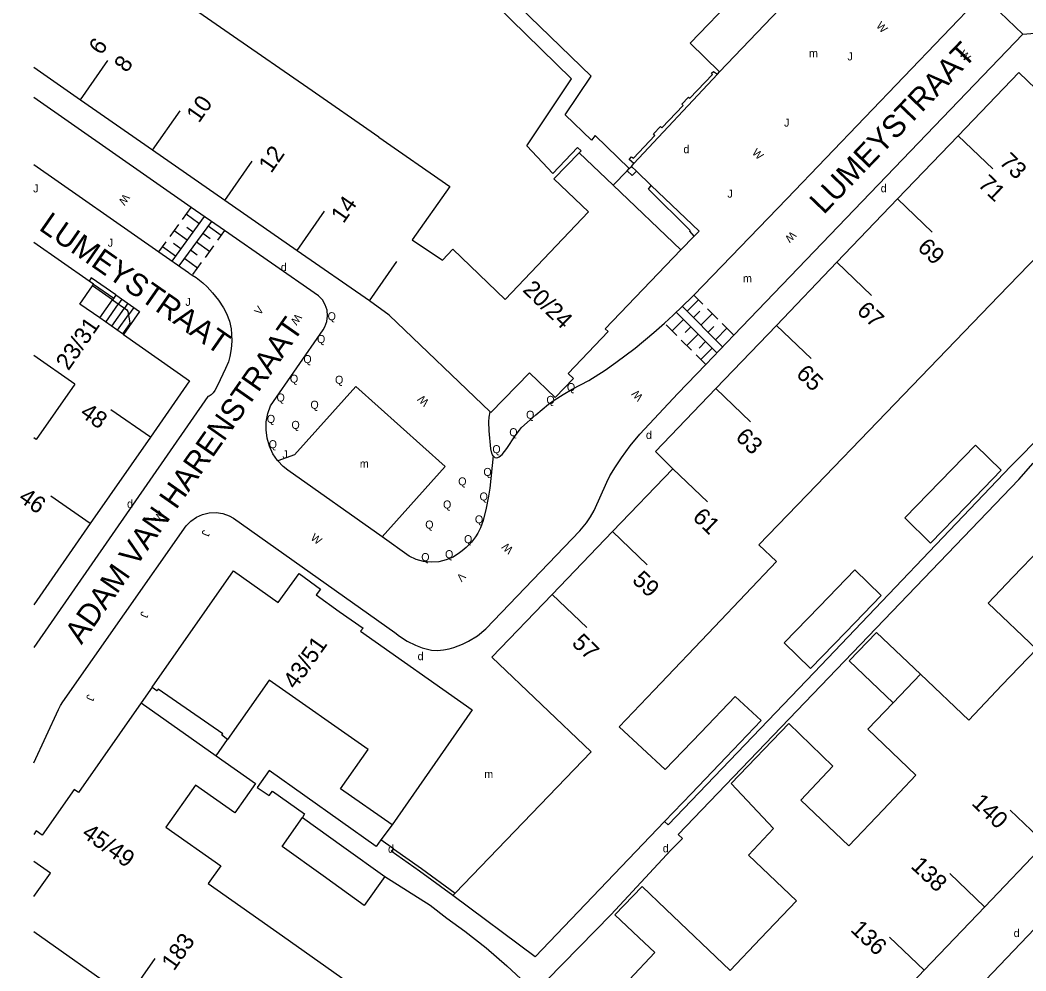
# Model space of a CAD drawing. Extents: x 134999 to 136502, y 457398 to 459002.
# Drawn here: x 134999.1 to 135062, y 458319.4 to 458378.9 of the extents above; entities that cross this region are included whole.
import ezdxf

# ---------------------------------------------------------------- set-up
doc = ezdxf.new("R2010")
doc.units = 0
for name, color, linetype in [('RI_DGTB_15', 7, 'Continuous'), ('RI_DGTB_2', 7, 'Continuous'), ('RI_DGTB_23', 7, 'Continuous'), ('RI_DGTB_28', 7, 'Continuous'), ('RI_DGTB_29', 7, 'Continuous'), ('RI_DGTB_3', 7, 'Continuous'), ('RI_DGTB_30', 7, 'Continuous'), ('RI_DGTB_31', 7, 'Continuous'), ('RI_DGTB_35', 7, 'Continuous'), ('RI_DGTB_36', 7, 'Continuous'), ('RI_DGTB_37', 7, 'Continuous'), ('RI_DGTB_43', 7, 'Continuous'), ('RI_DGTB_5', 7, 'Continuous'), ('RI_DGTB_53', 7, 'Continuous'), ('RI_DGTB_54', 7, 'Continuous'), ('RI_DGTB_6', 7, 'Continuous'), ('RI_DGTB_7', 7, 'Continuous')]:
    doc.layers.add(name, color=color, linetype=linetype)

msp = doc.modelspace()

# ---------------------------------------------------------------- linework, layer by layer
at = {"layer": 'RI_DGTB_15'}
for p, q in [((135002.917, 458373.881), (135004.63, 458376.345)), ((135007.433, 458370.741), (135009.146, 458373.205)), ((135057.781, 458371.646), (135059.947, 458369.57)), ((135011.949, 458367.601), (135013.662, 458370.065)), ((135053.991, 458367.693), (135056.157, 458365.617)), ((135016.465, 458364.461), (135018.178, 458366.925)), ((135020.981, 458361.321), (135022.694, 458363.785)), ((135050.201, 458363.74), (135052.367, 458361.664)), ((135046.411, 458359.787), (135048.577, 458357.711)), ((135042.621, 458355.834), (135044.787, 458353.758)), ((135007.289, 458352.797), (135004.827, 458354.511)), ((135039.941, 458350.832), (135042.106, 458348.755)), ((135003.537, 458347.405), (135001.075, 458349.119)), ((135036.168, 458346.902), (135038.333, 458344.825)), ((135032.395, 458342.972), (135034.56, 458340.895)), ((135063.203, 458327.412), (135061.031, 458329.482)), ((135059.427, 458323.449), (135057.255, 458325.519)), ((135055.651, 458319.486), (135053.479, 458321.556)), ((135005.867, 458317.752), (135007.591, 458320.208))]:
    msp.add_line(p, q, dxfattribs=at)
at = {"layer": 'RI_DGTB_2'}
for p, q in [((135012.478, 458377.856), (135007.962, 458380.991)), ((135017.122, 458374.632), (135012.478, 458377.856)), ((135002.915, 458373.878), (135000, 458375.904)), ((135021.569, 458371.545), (135017.122, 458374.632)), ((135007.431, 458370.739), (135002.915, 458373.878)), ((135057.78, 458371.647), (135053.99, 458367.694)), ((135011.948, 458367.599), (135007.431, 458370.739)), ((135036.211, 458368.549), (135034.092, 458370.572)), ((135036.211, 458368.549), (135037.081, 458369.451)), ((135037.081, 458369.451), (135037.213, 458369.588)), ((135037.213, 458369.588), (135037.351, 458369.731)), ((135037.351, 458369.731), (135037.661, 458369.431)), ((135037.661, 458369.431), (135038.591, 458368.541)), ((135036.211, 458368.549), (135040.449, 458364.503)), ((135016.464, 458364.46), (135011.948, 458367.599)), ((135053.99, 458367.694), (135050.2, 458363.741)), ((135041.273, 458365.36), (135040.449, 458364.503)), ((135003.47, 458362.558), (135000, 458364.974)), ((135020.981, 458361.321), (135016.464, 458364.46)), ((135050.2, 458363.741), (135046.41, 458359.788)), ((135003.744, 458362.366), (135003.47, 458362.558)), ((135003.675, 458362.266), (135003.744, 458362.366)), ((135004.931, 458361.391), (135003.675, 458362.266)), ((135046.41, 458359.788), (135042.621, 458355.834)), ((135005.609, 458359.228), (135005.555, 458359.266)), ((135002.571, 458356.111), (135000, 458357.916)), ((135007.288, 458352.797), (135003.535, 458347.406)), ((135039.941, 458350.831), (135036.168, 458346.902)), ((135003.535, 458347.406), (135000, 458342.327)), ((135036.168, 458346.902), (135032.395, 458342.972)), ((135007.406, 458337.178), (135006.711, 458336.186)), ((135006.711, 458336.186), (135011.396, 458332.888)), ((135011.396, 458332.888), (135012.108, 458333.899)), ((135063.209, 458327.407), (135059.432, 458323.444)), ((135010.911, 458324.901), (135015.555, 458321.625)), ((135026.2, 458324.148), (135026.335, 458324.288)), ((135059.432, 458323.444), (135055.655, 458319.482)), ((135005.867, 458317.752), (135000, 458321.871)), ((135055.655, 458319.482), (135051.878, 458315.52))]:
    msp.add_line(p, q, dxfattribs=at)
for points in [[(135042.866, 458375.637), (135051.761, 458384.961), (135047.809, 458388.757)], [(135041.777, 458382.433), (135043.871, 458380.411), (135041.031, 458377.431), (135042.866, 458375.637)], [(135067.898, 458369.515), (135061.567, 458375.598), (135057.78, 458371.647)], [(135021.569, 458371.545), (135025.998, 458368.47), (135023.652, 458365.128)], [(135023.652, 458365.128), (135025.542, 458363.868), (135026.201, 458364.551), (135029.461, 458361.401), (135034.671, 458366.881), (135032.511, 458368.941), (135034.092, 458370.572)], [(135038.591, 458368.541), (135041.581, 458365.681), (135041.273, 458365.36)], [(135028.53, 458354.39), (135028.576, 458354.346), (135030.974, 458356.821), (135032.598, 458355.277), (135033.735, 458356.473), (135033.409, 458356.783), (135035.901, 458359.401), (135035.711, 458359.571), (135040.449, 458364.503)], [(135004.931, 458361.391), (135005.821, 458360.771), (135005.891, 458360.661), (135006.011, 458359.951), (135005.961, 458359.851), (135005.555, 458359.266)], [(135028.53, 458354.39), (135022.211, 458360.431), (135020.981, 458361.321)], [(135005.609, 458359.228), (135009.741, 458356.321), (135007.288, 458352.797)], [(135002.571, 458356.111), (135000.151, 458352.661), (135000, 458352.767)], [(135042.621, 458355.834), (135038.85, 458351.901), (135039.941, 458350.831)], [(135074.539, 458339.294), (135068.201, 458345.334), (135065.921, 458342.941), (135062.921, 458345.851), (135061.19, 458344.041)], [(135007.406, 458337.178), (135012.494, 458344.446), (135015.281, 458342.472), (135016.58, 458344.274), (135017.919, 458343.309), (135017.656, 458342.944), (135019.091, 458341.908), (135020.585, 458340.873), (135020.422, 458340.668), (135027.409, 458335.754), (135022.391, 458328.561)], [(135060.509, 458337.292), (135062.661, 458339.551), (135059.641, 458342.421), (135061.19, 458344.041)], [(135026.335, 458324.288), (135034.831, 458333.135), (135028.622, 458339.042), (135032.395, 458342.972)], [(135022.391, 458328.561), (135019.181, 458330.821), (135020.901, 458333.271), (135014.721, 458337.611), (135012.108, 458333.899)], [(135055.411, 458337.981), (135053.704, 458336.196)], [(135060.509, 458337.292), (135058.431, 458335.111), (135055.411, 458337.981)], [(135007.406, 458337.178), (135007.701, 458336.961), (135007.707, 458336.968)], [(135012.108, 458333.899), (135011.751, 458334.171), (135011.821, 458334.261), (135007.771, 458337.051), (135007.707, 458336.968)], [(135006.711, 458336.186), (135002.794, 458330.591), (135002.531, 458330.771), (135000.522, 458327.927), (135000.155, 458328.187), (135000, 458327.968)], [(135053.079, 458329.517), (135055.131, 458331.681), (135052.121, 458334.541), (135053.704, 458336.196)], [(135053.079, 458329.517), (135050.941, 458327.261), (135047.932, 458330.121)], [(135039.416, 458328.773), (135031.335, 458320.326), (135026.2, 458324.148)], [(135000, 458324.082), (135001.04, 458325.538), (135000, 458326.275)], [(135045.418, 458321.454), (135047.671, 458323.821), (135044.67, 458326.682)], [(135045.418, 458321.454), (135043.521, 458319.461), (135039.51, 458323.289)], [(135015.555, 458321.625), (135020.111, 458318.411)], [(135037.817, 458321.519), (135038.811, 458320.591)], [(135038.026, 458318.098), (135037.221, 458318.871), (135038.811, 458320.591)]]:
    msp.add_lwpolyline(points, dxfattribs=at)
at = {"layer": 'RI_DGTB_23'}
msp.add_lwpolyline([(135022.479, 458327.069), (135021.697, 458327.623)], dxfattribs=at)
at = {"layer": 'RI_DGTB_28'}
for p, q in [((135004.126, 458360.252), (135004.931, 458361.391)), ((135005.001, 458361.491), (135004.931, 458361.391)), ((135005.142, 458361.69), (135005.001, 458361.491)), ((135005.514, 458361.436), (135005.301, 458361.133)), ((135004.497, 458359.996), (135005.301, 458361.133)), ((135004.875, 458359.75), (135005.67, 458360.876)), ((135005.882, 458361.176), (135005.67, 458360.876)), ((135006.25, 458360.916), (135005.925, 458360.457)), ((135005.239, 458359.484), (135005.925, 458360.457))]:
    msp.add_line(p, q, dxfattribs=at)
msp.add_lwpolyline([(135005.142, 458361.69), (135006.618, 458360.657), (135005.609, 458359.228)], dxfattribs=at)
at = {"layer": 'RI_DGTB_3'}
for p, q in [((135064.123, 458365.593), (135060.325, 458361.647)), ((135060.325, 458361.647), (135056.527, 458357.702)), ((135005.555, 458359.266), (135004.126, 458360.252)), ((135056.527, 458357.702), (135052.728, 458353.757)), ((135052.728, 458353.757), (135048.93, 458349.811)), ((135048.93, 458349.811), (135045.324, 458346.065)), ((135042.537, 458340.945), (135038.772, 458336.987))]:
    msp.add_line(p, q, dxfattribs=at)
for points in [[(135004.126, 458360.252), (135002.882, 458361.111), (135003.675, 458362.266)], [(135042.537, 458340.945), (135046.418, 458345.024), (135045.324, 458346.065)], [(135038.772, 458336.987), (135036.584, 458334.687)], [(135011.396, 458332.888), (135013.858, 458331.143), (135012.573, 458329.321), (135010.113, 458331.056), (135008.254, 458328.421)]]:
    msp.add_lwpolyline(points, dxfattribs=at)
at = {"layer": 'RI_DGTB_31'}
for p, q in [((135009.292, 458366.399), (135009.85, 458367.165)), ((135008.643, 458363.813), (135010.672, 458366.592)), ((135010.327, 458366.158), (135009.536, 458366.735)), ((135008.53, 458365.355), (135009.062, 458366.086)), ((135009.588, 458365.107), (135008.779, 458365.697)), ((135011.107, 458366.289), (135009.077, 458363.51)), ((135009.963, 458365.623), (135009.559, 458365.918)), ((135010.908, 458366.016), (135011.717, 458365.428)), ((135011.928, 458365.717), (135011.483, 458365.109)), ((135010.569, 458365.551), (135011.027, 458365.215)), ((135007.822, 458364.385), (135008.284, 458365.017)), ((135008.859, 458364.11), (135008.05, 458364.698)), ((135009.198, 458364.575), (135008.74, 458364.911)), ((135009.804, 458364.503), (135010.208, 458364.208)), ((135010.179, 458365.019), (135010.988, 458364.429)), ((135011.237, 458364.771), (135010.705, 458364.04)), ((135009.44, 458363.968), (135010.231, 458363.391)), ((135010.475, 458363.727), (135009.921, 458362.966)), ((135040.829, 458360.688), (135041.536, 458361.395)), ((135041.258, 458361.674), (135041.813, 458361.114)), ((135040.539, 458360.977), (135043.054, 458358.451)), ((135041.235, 458360.28), (135041.638, 458360.679)), ((135042.109, 458360.818), (135042.748, 458360.178)), ((135040.597, 458360.136), (135039.904, 458359.445)), ((135042.687, 458358.069), (135040.159, 458360.608)), ((135041.699, 458359.812), (135042.409, 458360.519)), ((135040.197, 458359.151), (135039.529, 458359.822)), ((135041.069, 458359.693), (135040.714, 458359.34)), ((135042.15, 458359.361), (135042.504, 458359.714)), ((135042.622, 458358.917), (135043.316, 458359.609)), ((135043.022, 458359.902), (135043.749, 458359.174)), ((135041.109, 458358.236), (135040.47, 458358.875)), ((135041.52, 458359.241), (135040.811, 458358.535)), ((135041.984, 458358.773), (135041.581, 458358.373)), ((135042.39, 458358.366), (135041.683, 458357.659)), ((135041.994, 458357.346), (135041.405, 458357.94))]:
    msp.add_line(p, q, dxfattribs=at)
at = {"layer": 'RI_DGTB_5'}
for p, q in [((135039.471, 458332.031), (135036.584, 458334.687)), ((135039.416, 458328.773), (135041.101, 458330.531)), ((135046.237, 458328.334), (135044.67, 458326.682))]:
    msp.add_line(p, q, dxfattribs=at)
for points in [[(135008.254, 458328.421), (135011.686, 458326), (135010.911, 458324.901)], [(135039.51, 458323.289), (135038.016, 458324.718), (135036.323, 458322.948), (135037.817, 458321.519)]]:
    msp.add_lwpolyline(points, dxfattribs=at)
at = {"layer": 'RI_DGTB_53'}
for p, q in [((135059.261, 458380.441), (135061.821, 458378.001)), ((135042.728, 458375.489), (135042.866, 458375.637)), ((135037.351, 458369.731), (135037.514, 458369.905)), ((135003.744, 458362.366), (135005.001, 458361.491))]:
    msp.add_line(p, q, dxfattribs=at)
for points in [[(135037.213, 458369.588), (135035.088, 458371.657), (135034.868, 458371.373), (135033.211, 458372.941), (135034.841, 458375.371), (135022.651, 458387.191), (135010.891, 458395.371), (135017.931, 458405.301), (135018.081, 458405.141)], [(135034.092, 458370.572), (135034.207, 458370.699), (135033.981, 458370.911), (135032.441, 458369.291), (135030.811, 458371.011), (135033.611, 458375.211), (135022.261, 458386.321), (135011.601, 458393.771), (135011.431, 458393.521)], [(135041.254, 458361.678), (135047.071, 458367.691), (135059.261, 458380.441)], [(135061.821, 458378.001), (135063.831, 458378.151), (135064.171, 458378.501)], [(135043.749, 458359.174), (135061.821, 458378.001)], [(135009.85, 458367.165), (135000, 458374.029)], [(135000, 458369.838), (135007.822, 458364.385)], [(135011.928, 458365.717), (135009.85, 458367.165)], [(135015.25, 458351.333), (135015.243, 458351.34), (135014.953, 458351.77), (135014.732, 458352.24), (135014.586, 458352.737), (135014.519, 458353.251), (135014.531, 458353.77), (135014.622, 458354.281), (135014.791, 458354.771), (135018.094, 458359.518), (135018.201, 458359.7), (135018.324, 458360.033), (135018.37, 458360.384), (135018.335, 458360.737), (135018.223, 458361.074), (135018.039, 458361.377), (135017.791, 458361.631), (135011.928, 458365.717)], [(135007.822, 458364.385), (135009.671, 458363.096), (135009.714, 458363.049), (135009.899, 458362.936)], [(135009.899, 458362.936), (135010.148, 458362.784), (135010.571, 458362.445), (135010.832, 458362.195), (135011.171, 458361.831), (135011.55, 458361.375), (135011.87, 458360.893), (135012.051, 458360.531), (135012.225, 458360.048), (135012.33, 458359.564), (135012.365, 458359.241), (135012.371, 458358.811), (135012.338, 458358.326), (135012.258, 458357.843), (135012.168, 458357.521), (135011.991, 458357.091), (135011.493, 458356.04), (135011.319, 458355.729), (135011.217, 458355.582), (135011.1, 458355.451), (135010.964, 458355.36), (135010.889, 458355.342), (135000, 458339.663)], [(135005.142, 458361.69), (135003.589, 458362.757), (135003.47, 458362.558)], [(135039.42, 458359.932), (135039.968, 458360.423), (135041.131, 458361.551), (135041.254, 458361.678)], [(135028.712, 458351.639), (135028.826, 458351.536), (135028.919, 458351.513), (135029.01, 458351.528), (135029.098, 458351.572), (135029.272, 458351.718), (135029.572, 458352.098), (135030.092, 458352.881), (135030.357, 458353.247), (135030.489, 458353.402), (135031.39, 458354.206), (135032.181, 458354.861), (135032.534, 458355.119), (135033.081, 458355.474), (135033.651, 458355.801), (135034.682, 458356.339), (135035.704, 458356.996), (135036.371, 458357.461), (135037.588, 458358.374), (135038.761, 458359.341), (135039.42, 458359.932)], [(135041.994, 458357.346), (135043.749, 458359.174)], [(135000, 458332.435), (135001.549, 458335.77), (135001.672, 458336.019), (135001.822, 458336.253), (135009.525, 458347.25), (135009.821, 458347.553), (135010.169, 458347.796), (135010.556, 458347.968), (135010.969, 458348.066), (135011.393, 458348.084), (135011.812, 458348.022), (135012.213, 458347.883), (135012.495, 458347.729), (135022.571, 458340.591), (135022.868, 458340.355), (135023.341, 458340.057), (135023.851, 458339.801), (135024.282, 458339.631), (135024.615, 458339.541), (135024.868, 458339.496), (135025.244, 458339.471), (135025.611, 458339.501), (135025.961, 458339.573), (135026.265, 458339.659), (135026.788, 458339.858), (135027.171, 458340.047), (135027.725, 458340.393), (135028.251, 458340.811), (135034.134, 458346.943), (135034.541, 458347.451), (135034.806, 458347.82), (135035.031, 458348.211), (135035.811, 458349.981), (135036.01, 458350.38), (135036.357, 458350.952), (135036.731, 458351.511), (135037.277, 458352.268), (135037.871, 458352.991), (135040.261, 458355.541), (135041.994, 458357.346)], [(135021.769, 458346.562), (135025.714, 458350.963), (135020.13, 458355.969), (135016.292, 458351.688), (135015.25, 458351.333)], [(135028.712, 458351.639), (135028.669, 458351.701), (135028.624, 458351.811), (135028.569, 458352.07), (135028.464, 458353.196), (135028.441, 458353.761), (135028.465, 458354.052), (135028.53, 458354.39)], [(135021.769, 458346.562), (135015.871, 458350.731), (135015.596, 458350.96), (135015.25, 458351.333)], [(135028.712, 458351.639), (135028.501, 458349.621), (135028.43, 458349.111), (135028.277, 458348.354), (135028.081, 458347.601), (135027.92, 458347.135), (135027.761, 458346.809), (135027.616, 458346.574), (135027.351, 458346.234), (135027.021, 458345.901), (135026.775, 458345.693), (135026.619, 458345.566), (135026.215, 458345.31), (135025.774, 458345.124), (135025.309, 458345.015), (135024.831, 458344.985), (135024.356, 458345.034), (135023.895, 458345.162), (135023.462, 458345.365), (135021.769, 458346.562)], [(135074.03, 458334.051), (135067.781, 458327.541), (135050.805, 458309.761), (135045.763, 458304.466)], [(135022.391, 458328.561), (135021.697, 458327.623)], [(135021.697, 458327.623), (135021.398, 458327.22)], [(135032.059, 458318.864), (135036.081, 458322.971), (135039.824, 458326.995), (135040.537, 458327.723), (135040.283, 458327.964)], [(135026.2, 458324.148), (135024.101, 458325.681), (135022.341, 458326.921), (135022.479, 458327.069)], [(135022.479, 458327.069), (135024.23, 458325.835), (135026.335, 458324.288)], [(135021.941, 458325.341), (135024.778, 458323.537), (135025.811, 458322.741), (135026.941, 458321.931), (135028.28, 458320.87), (135029.571, 458319.751), (135031.329, 458318.118), (135032.26, 458317.398)]]:
    msp.add_lwpolyline(points, dxfattribs=at)
at = {"layer": 'RI_DGTB_54'}
msp.add_line((135042.728, 458375.489), (135037.514, 458369.905), dxfattribs=at)
for points in [[(135037.514, 458369.905), (135037.221, 458370.151), (135037.361, 458370.331), (135037.476, 458370.237), (135038.827, 458371.668), (135038.741, 458371.761), (135039.171, 458372.221), (135039.263, 458372.129), (135040.588, 458373.533), (135040.511, 458373.621), (135040.921, 458374.061), (135041.014, 458373.984), (135042.422, 458375.475), (135042.351, 458375.551), (135042.481, 458375.661), (135042.728, 458375.489)], [(135068.498, 458356.972), (135067.591, 458357.741), (135063.161, 458353.121), (135061.051, 458350.971), (135048.771, 458338.101), (135039.64, 458328.56), (135039.416, 458328.773)], [(135040.283, 458327.964), (135061.571, 458350.161), (135062.454, 458351.17), (135062.781, 458350.831), (135066.141, 458347.731), (135067.351, 458346.551), (135074.77, 458339.533)], [(135021.398, 458327.22), (135014.721, 458331.971), (135013.964, 458330.904), (135014.711, 458330.411), (135014.931, 458330.671), (135016.931, 458329.251), (135016.801, 458329.031)]]:
    msp.add_lwpolyline(points, dxfattribs=at)
at = {"layer": 'RI_DGTB_6'}
for points in [[(135058.269, 458348.464), (135060.471, 458350.731), (135058.861, 458352.311), (135056.651, 458350.036)], [(135056.651, 458350.036), (135054.441, 458347.761)], [(135054.441, 458347.761), (135056.051, 458346.181), (135058.269, 458348.464)], [(135050.763, 458340.618), (135052.971, 458342.901), (135051.311, 458344.511), (135049.101, 458342.226)], [(135049.101, 458342.226), (135046.891, 458339.941)], [(135046.891, 458339.941), (135048.551, 458338.331), (135050.763, 458340.618)], [(135053.704, 458336.196), (135050.964, 458338.816), (135052.671, 458340.601), (135055.411, 458337.981)], [(135043.281, 458332.806), (135045.461, 458335.081), (135043.831, 458336.581), (135041.682, 458334.338)], [(135046.237, 458328.334), (135043.584, 458331.146), (135047.186, 458334.897), (135049.947, 458332.246), (135047.932, 458330.121)], [(135041.682, 458334.338), (135039.471, 458332.031)], [(135041.101, 458330.531), (135043.281, 458332.806)], [(135018.091, 458325.376), (135015.521, 458327.221), (135016.801, 458329.031)], [(135016.801, 458329.031), (135019.384, 458327.177)], [(135019.384, 458327.177), (135021.941, 458325.341)], [(135021.941, 458325.341), (135020.661, 458323.531), (135018.091, 458325.376)]]:
    msp.add_lwpolyline(points, dxfattribs=at)
at = {"layer": 'RI_DGTB_7'}
for points in [[(135037.081, 458369.451), (135037.391, 458369.151), (135037.661, 458369.431)], [(135041.273, 458365.36), (135041.011, 458365.671), (135041.031, 458365.731), (135038.421, 458368.301), (135038.591, 458368.541)]]:
    msp.add_lwpolyline(points, dxfattribs=at)

# ---------------------------------------------------------------- texts
at = {"layer": 'RI_DGTB_29'}
for p in [(135040.601, 458370.552), (135052.931, 458368.112), (135015.441, 458363.182), (135038.261, 458352.692), (135005.831, 458348.392), (135023.991, 458338.862), (135022.141, 458326.822), (135039.311, 458326.852), (135061.241, 458321.552)]:
    msp.add_text('d', height=0.5, rotation=359.99973, dxfattribs=at).set_placement(p)
at = {"layer": 'RI_DGTB_30'}
for s, height, rotation, p in [('W', 0.5, 314.06024, (135052.609, 458378.476)), ('W', 0.499, 314.09003, (135057.804, 458376.712)), ('W', 0.499, 315.90881, (135044.852, 458370.54)), ('W', 0.499, 234.90329, (135005.635, 458368.052)), ('W', 0.499, 224.99905, (135047.353, 458365.714)), ('V', 0.499, 53.12999, (135014.141, 458360.393)), ('W', 0.499, 234.46158, (135016.392, 458360.561)), ('W', 0.499, 133.20875, (135038.118, 458355.344)), ('W', 0.5, 136.28845, (135024.743, 458355.039)), ('W', 0.499, 55.13207, (135007.875, 458347.446)), ('W', 0.499, 322.59405, (135017.263, 458346.433)), ('W', 0.499, 136.84634, (135030.004, 458345.811)), ('V', 0.499, 226.92978, (135026.685, 458344.376))]:
    msp.add_text(s, height=height, rotation=rotation, dxfattribs=at).set_placement(p)
at = {"layer": 'RI_DGTB_31'}
for s, p in [('J', (135050.858, 458376.354)), ('J', (135046.891, 458372.213)), ('J', (134999.968, 458368.101)), ('J', (135043.353, 458367.773)), ('J', (135004.624, 458364.708)), ('J', (135009.48, 458361.011)), ('Q', (135018.365, 458360.111)), ('Q', (135017.702, 458358.688)), ('Q', (135016.85, 458357.431)), ('Q', (135016.01, 458356.207)), ('Q', (135018.83, 458356.14)), ('Q', (135033.321, 458355.681)), ('Q', (135015.174, 458355.028)), ('Q', (135017.291, 458354.576)), ('Q', (135032.041, 458354.881)), ('Q', (135030.768, 458353.954)), ('Q', (135014.567, 458353.694)), ('Q', (135016.106, 458353.319)), ('Q', (135029.721, 458352.861)), ('Q', (135014.685, 458352.111)), ('J', (135015.548, 458351.477)), ('Q', (135028.661, 458351.801)), ('Q', (135028.102, 458350.379)), ('Q', (135026.528, 458349.789)), ('Q', (135027.862, 458348.843)), ('Q', (135025.58, 458348.343)), ('Q', (135024.468, 458347.087)), ('Q', (135027.571, 458347.415)), ('Q', (135026.892, 458346.175)), ('Q', (135025.706, 458345.236)), ('Q', (135024.218, 458345.056))]:
    msp.add_text(s, height=0.5, dxfattribs=at).set_placement(p)
for p in [(135010.587, 458347.04), (135006.747, 458341.95), (135003.371, 458336.753)]:
    msp.add_text('J', height=0.499, rotation=248.41861, dxfattribs=at).set_placement(p)
at = {"layer": 'RI_DGTB_35'}
for s, rotation, p in [('6', 55.1964, (135004.222, 458376.634)), ('73', 316.2123, (135060.294, 458369.935)), ('14', 55.1993, (135019.357, 458366.114)), ('20/24', 315.9111, (135030.508, 458361.954)), ('23/31', 55.3652, (135002.169, 458356.917)), ('48', 325.1644, (135002.829, 458354.161)), ('57', 316.1634, (135033.57, 458339.867)), ('43/51', 54.7044, (135016.356, 458336.99)), ('45/49', 324.8863, (135002.938, 458327.876)), ('183', 54.925, (135008.764, 458319.39))]:
    msp.add_text(s, height=1.054, rotation=rotation, dxfattribs=at).set_placement(p)
at = {"layer": 'RI_DGTB_36'}
for s, rotation, p in [('8', 55.1993, (135005.808, 458375.535)), ('10', 55.1993, (135010.324, 458372.394)), ('12', 55.1993, (135014.84, 458369.253)), ('71', 316.2039, (135058.957, 458368.542)), ('69', 316.2039, (135055.167, 458364.589)), ('67', 316.2039, (135051.376, 458360.636)), ('65', 316.2039, (135047.587, 458356.682)), ('63', 316.2039, (135043.797, 458352.73)), ('46', 325.1644, (134998.987, 458348.853)), ('61', 316.1634, (135041.116, 458347.728)), ('59', 316.1634, (135037.343, 458343.797)), ('140', 316.3912, (135058.558, 458329.864)), ('138', 316.3912, (135054.758, 458325.925)), ('136', 316.3912, (135050.988, 458321.956))]:
    msp.add_text(s, height=1.054, rotation=rotation, dxfattribs=at).set_placement(p)
at = {"layer": 'RI_DGTB_37'}
for s, rotation, p in [('LUMEYSTRAAT', 46.18403, (135049.371, 458366.674)), ('LUMEYSTRAAT', 325.1706, (135000.262, 458365.799)), ('ADAM VAN HARENSTRAAT', 54.99015, (135002.988, 458339.79))]:
    msp.add_text(s, height=1.4, rotation=rotation, dxfattribs=at).set_placement(p)
at = {"layer": 'RI_DGTB_43'}
for p in [(135048.452, 458376.553), (135044.326, 458362.482), (135020.379, 458350.897)]:
    msp.add_text('m', height=0.5, dxfattribs=at).set_placement(p)
msp.add_text('m', height=0.5, rotation=359.99973, dxfattribs=at).set_placement((135028.155, 458331.49))

doc.saveas('drawing.dxf')
